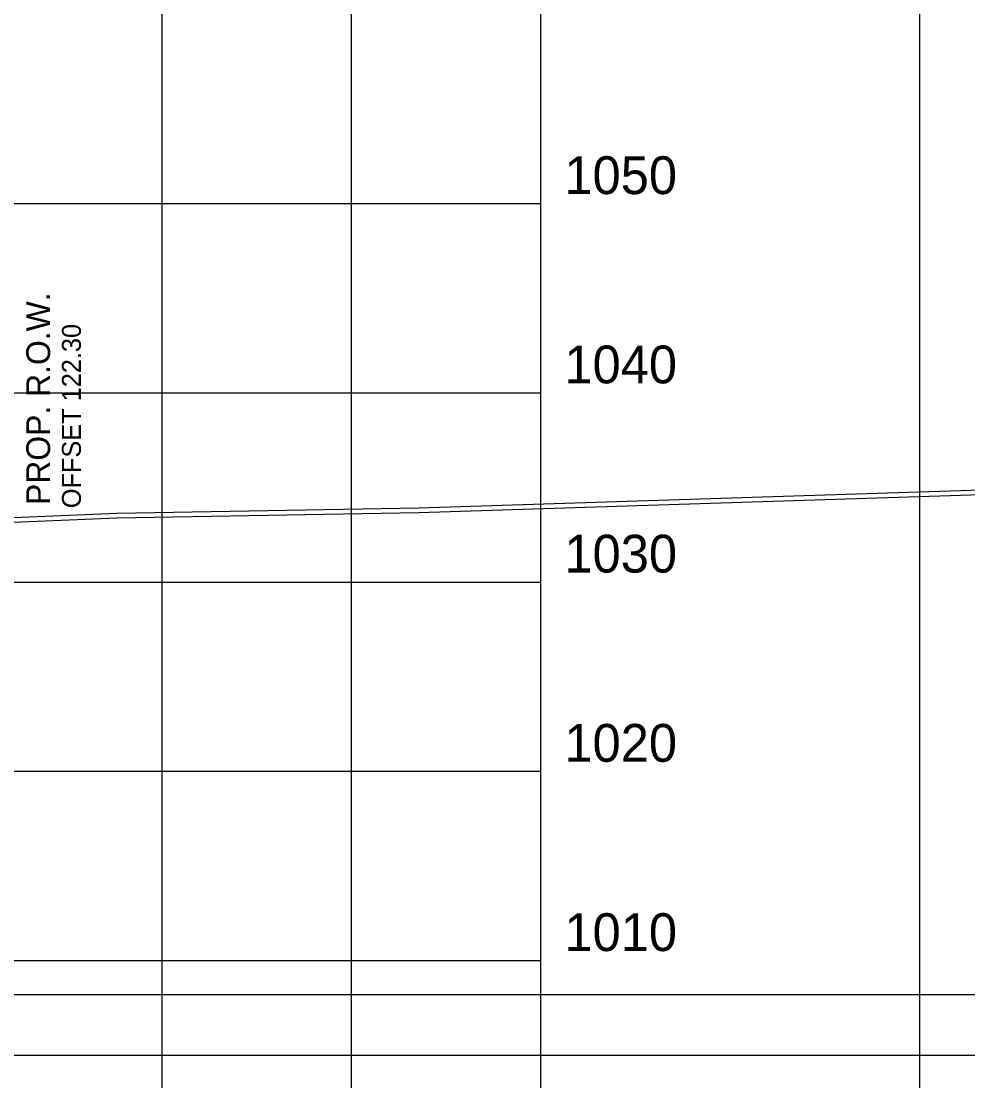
# Model space of a CAD drawing. Extents: x 1131015 to 1136271, y 133453 to 174329.
# Drawn here: x 1131463 to 1131513, y 166666.3 to 166722.3 of the extents above; entities that cross this region are included whole.
import ezdxf

# ---------------------------------------------------------------- set-up
doc = ezdxf.new("R2010")
doc.units = 0
for name, color, linetype in [('DESIGN - ROW - Right-of-Way and Easement Labels', 7, 'Continuous'), ('DESIGN - SCRATCH - User 1', 7, 'Continuous'), ('DESIGN - SHEET - Corner Text', 7, 'Continuous'), ('DESIGN - SHEET - Light Grid', 7, 'Continuous'), ('DESIGN - SHEET - Linework', 7, 'Continuous'), ('DESIGN - SHEET - Plot Shape', 7, 'Continuous'), ('SURVEY - GROUND - Bottom of Topsoil Layer', 7, 'Continuous'), ('SURVEY - GROUND - Top of Ground', 7, 'Continuous')]:
    doc.layers.add(name, color=color, linetype=linetype)

msp = doc.modelspace()

# ---------------------------------------------------------------- linework, layer by layer
at = {"layer": 'DESIGN - SCRATCH - User 1'}
for p, q in [((1131340.456, 166670.855), (1131786.529, 166670.855)), ((1131340.456, 166667.655), (1131786.529, 166667.655))]:
    msp.add_line(p, q, dxfattribs=at)
at = {"layer": 'DESIGN - SHEET - Light Grid'}
msp.add_line((1131340.456, 166667.655), (1131640.456, 166667.655), dxfattribs=at)
at = {"layer": 'DESIGN - SHEET - Linework'}
for p, q in [((1131470.456, 166612.655), (1131470.456, 166822.655)), ((1131480.456, 166612.655), (1131480.456, 166822.655)), ((1131190.456, 166712.655), (1131490.456, 166712.655)), ((1131190.456, 166702.655), (1131490.456, 166702.655)), ((1131190.456, 166692.655), (1131490.456, 166692.655)), ((1131190.456, 166682.655), (1131490.456, 166682.655)), ((1131190.456, 166672.655), (1131490.456, 166672.655))]:
    msp.add_line(p, q, dxfattribs=at)
msp.add_lwpolyline([(1131190.456, 166822.655), (1131190.456, 166612.655), (1131490.456, 166612.655), (1131490.456, 166822.655)], dxfattribs=at)
at = {"layer": 'DESIGN - SHEET - Plot Shape'}
msp.add_lwpolyline([(1131170.456, 166826.595), (1131510.456, 166826.595), (1131510.456, 166608.715), (1131170.456, 166608.715)], close=True, dxfattribs=at)
at = {"layer": 'SURVEY - GROUND - Bottom of Topsoil Layer'}
for p, q in [((1131484.012, 166696.33), (1131516.713, 166697.374)), ((1131453.846, 166695.465), (1131468.054, 166696.042)), ((1131468.054, 166696.042), (1131484.012, 166696.33))]:
    msp.add_line(p, q, dxfattribs=at)
at = {"layer": 'SURVEY - GROUND - Top of Ground'}
for p, q in [((1131484.012, 166696.58), (1131516.713, 166697.624)), ((1131468.054, 166696.292), (1131484.012, 166696.58)), ((1131453.846, 166695.715), (1131468.054, 166696.292))]:
    msp.add_line(p, q, dxfattribs=at)

# ---------------------------------------------------------------- texts
at = {"layer": 'DESIGN - ROW - Right-of-Way and Easement Labels'}
for s, height, p in [('PROP. R.O.W.', 1.26, (1131464.536, 166696.727)), ('OFFSET 122.30', 1, (1131466.161, 166696.559))]:
    msp.add_text(s, height=height, rotation=90, dxfattribs=at).set_placement(p)
at = {"layer": 'DESIGN - SHEET - Corner Text'}
for s, p in [('1050', (1131491.701, 166713.155)), ('1040', (1131491.701, 166703.155)), ('1030', (1131491.701, 166693.155)), ('1020', (1131491.701, 166683.155)), ('1010', (1131491.701, 166673.155))]:
    msp.add_text(s, height=2, dxfattribs=at).set_placement(p)

doc.saveas('drawing.dxf')
